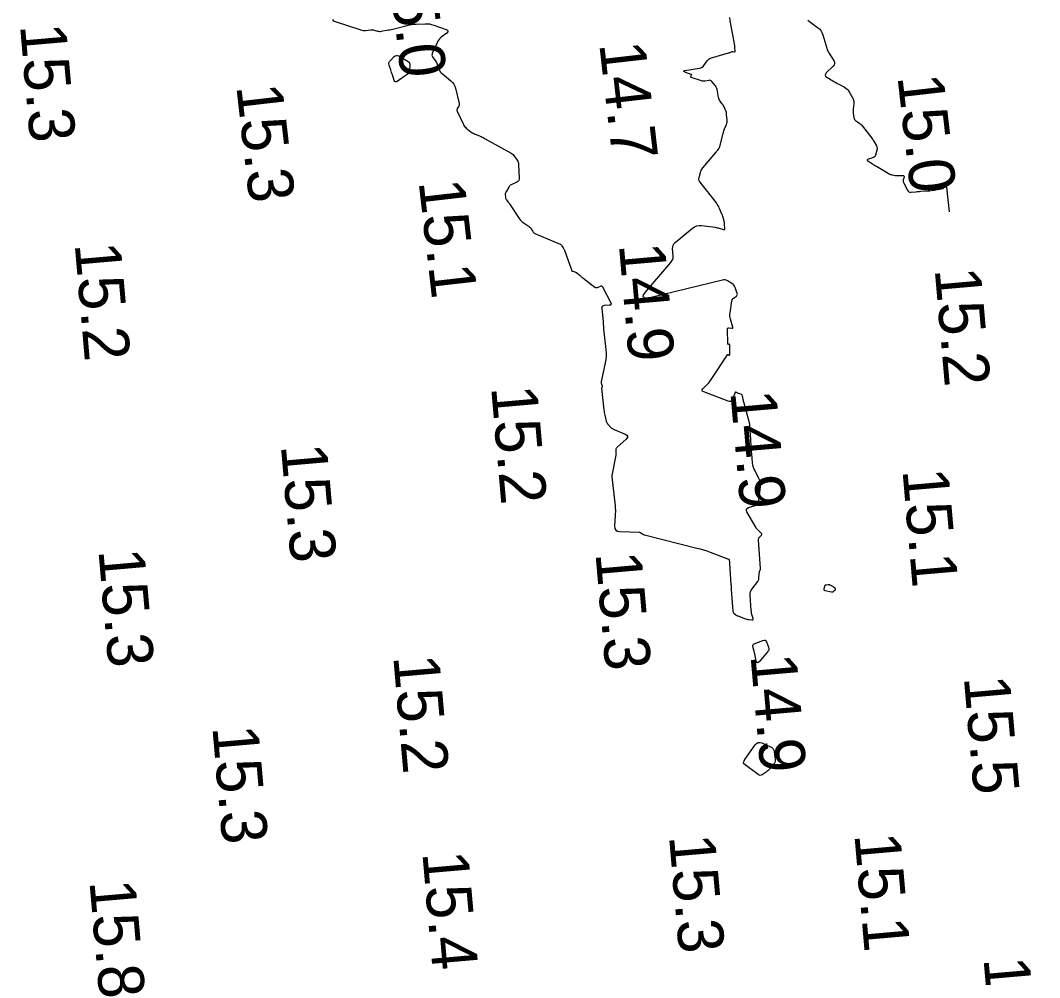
# Model space of a CAD drawing. Extents: x 1023796 to 1112670, y 656573 to 837340.
# Drawn here: x 1111016.5 to 1111127.8, y 678456.9 to 678561.4 of the extents above; entities that cross this region are included whole.
import ezdxf

# ---------------------------------------------------------------- set-up
doc = ezdxf.new("R2010")
doc.units = 0
doc.layers.add('V-CHAN-CONT-15FT', color=7, linetype='Continuous')
doc.layers.add('V-TOPO-SOUN', color=7, linetype='Continuous')

msp = doc.modelspace()

# ---------------------------------------------------------------- linework, layer by layer
at = {"layer": 'V-CHAN-CONT-15FT'}
for points in [[(1111050.63, 678561.5), (1111050.71, 678561.4), (1111050.8, 678561.33), (1111050.92, 678561.28), (1111053.71, 678560.38), (1111053.83, 678560.34), (1111053.96, 678560.32), (1111054.09, 678560.32), (1111054.22, 678560.32), (1111054.82, 678560.39), (1111054.91, 678560.39), (1111055, 678560.39), (1111055.09, 678560.38), (1111055.19, 678560.35), (1111055.55, 678560.25), (1111055.64, 678560.23), (1111055.74, 678560.22), (1111055.83, 678560.22), (1111055.92, 678560.23), (1111056.71, 678560.37), (1111056.87, 678560.4), (1111057.03, 678560.43), (1111057.2, 678560.46), (1111057.36, 678560.5), (1111058.79, 678560.87), (1111059.03, 678560.92), (1111059.27, 678560.97), (1111059.51, 678561), (1111059.75, 678561.01), (1111060.73, 678561.05), (1111060.97, 678561.05), (1111061.21, 678561.03), (1111061.45, 678560.98), (1111061.68, 678560.9), (1111063.03, 678560.41), (1111063.17, 678560.34), (1111063.23, 678560.26), (1111063.2, 678560.16), (1111063.09, 678560.04), (1111062.5, 678559.57), (1111062.36, 678559.44), (1111062.24, 678559.3), (1111062.13, 678559.15), (1111062.05, 678558.98), (1111061.52, 678557.82), (1111061.49, 678557.72), (1111061.48, 678557.61), (1111061.51, 678557.51), (1111061.56, 678557.42), (1111061.85, 678557.03), (1111061.92, 678556.94), (1111061.98, 678556.83), (1111062.03, 678556.73), (1111062.07, 678556.62), (1111062.27, 678556.05), (1111062.33, 678555.92), (1111062.39, 678555.8), (1111062.48, 678555.7), (1111062.58, 678555.6), (1111063.53, 678554.82), (1111063.71, 678554.65), (1111063.86, 678554.46), (1111063.97, 678554.24), (1111064.05, 678554.01), (1111064.45, 678552.35), (1111064.47, 678552.27), (1111064.46, 678552.2), (1111064.44, 678552.12), (1111064.41, 678552.06), (1111064.25, 678551.78), (1111064.22, 678551.71), (1111064.2, 678551.64), (1111064.21, 678551.57), (1111064.24, 678551.5), (1111064.92, 678550.06), (1111064.98, 678549.94), (1111065.05, 678549.84), (1111065.13, 678549.74), (1111065.23, 678549.66), (1111065.76, 678549.21), (1111065.79, 678549.19), (1111065.83, 678549.16), (1111065.86, 678549.14), (1111065.9, 678549.12), (1111066.06, 678549.05), (1111066.1, 678549.03), (1111066.13, 678549.01), (1111066.17, 678548.99), (1111066.21, 678548.98), (1111066.84, 678548.72), (1111066.95, 678548.66), (1111067.07, 678548.61), (1111067.18, 678548.55), (1111067.29, 678548.49), (1111070.14, 678546.9), (1111070.24, 678546.83), (1111070.34, 678546.76), (1111070.43, 678546.67), (1111070.5, 678546.57), (1111070.79, 678546.15), (1111070.86, 678546.04), (1111070.9, 678545.92), (1111070.93, 678545.81), (1111070.95, 678545.68), (1111071, 678544.16), (1111070.99, 678544.03), (1111070.94, 678543.91), (1111070.86, 678543.82), (1111070.75, 678543.75), (1111070.12, 678543.45), (1111070.04, 678543.41), (1111069.97, 678543.35), (1111069.91, 678543.29), (1111069.86, 678543.21), (1111069.62, 678542.77), (1111069.6, 678542.74), (1111069.59, 678542.72), (1111069.58, 678542.69), (1111069.56, 678542.67), (1111069.51, 678542.56), (1111069.5, 678542.54), (1111069.49, 678542.51), (1111069.49, 678542.48), (1111069.49, 678542.45), (1111069.52, 678542.07), (1111069.53, 678542.01), (1111069.55, 678541.94), (1111069.58, 678541.89), (1111069.62, 678541.83), (1111069.78, 678541.61), (1111069.82, 678541.56), (1111069.86, 678541.5), (1111069.9, 678541.45), (1111069.94, 678541.39), (1111071.02, 678539.78), (1111071.11, 678539.65), (1111071.21, 678539.54), (1111071.33, 678539.43), (1111071.45, 678539.34), (1111072.09, 678538.9), (1111072.15, 678538.85), (1111072.21, 678538.79), (1111072.27, 678538.73), (1111072.31, 678538.65), (1111072.49, 678538.35), (1111072.54, 678538.28), (1111072.59, 678538.22), (1111072.66, 678538.17), (1111072.73, 678538.13), (1111075.48, 678536.99), (1111075.54, 678536.96), (1111075.59, 678536.92), (1111075.64, 678536.87), (1111075.68, 678536.81), (1111075.82, 678536.57), (1111075.85, 678536.5), (1111075.88, 678536.44), (1111075.91, 678536.38), (1111075.94, 678536.31), (1111076.71, 678534.17), (1111076.73, 678534.12), (1111076.77, 678534.08), (1111076.81, 678534.04), (1111076.87, 678534.02), (1111077.1, 678533.95), (1111077.15, 678533.93), (1111077.21, 678533.9), (1111077.26, 678533.87), (1111077.3, 678533.83), (1111077.65, 678533.54), (1111077.72, 678533.48), (1111077.79, 678533.42), (1111077.87, 678533.36), (1111077.94, 678533.3), (1111079.27, 678532.29), (1111079.34, 678532.24), (1111079.41, 678532.23), (1111079.49, 678532.23), (1111079.56, 678532.25), (1111079.87, 678532.39), (1111079.95, 678532.42), (1111080.01, 678532.41), (1111080.06, 678532.38), (1111080.11, 678532.31), (1111081.01, 678530.56), (1111081.05, 678530.45), (1111081.03, 678530.37), (1111080.97, 678530.32), (1111080.85, 678530.3), (1111080.29, 678530.29), (1111080.17, 678530.26), (1111080.09, 678530.21), (1111080.04, 678530.12), (1111080.04, 678530), (1111080.16, 678528.5), (1111080.17, 678528.43), (1111080.17, 678528.36), (1111080.18, 678528.3), (1111080.18, 678528.23), (1111080.21, 678527.97), (1111080.21, 678527.9), (1111080.22, 678527.84), (1111080.23, 678527.77), (1111080.23, 678527.71), (1111080.48, 678525.48), (1111080.5, 678525.11), (1111080.5, 678524.75), (1111080.47, 678524.38), (1111080.41, 678524.02), (1111079.97, 678521.96), (1111079.96, 678521.9), (1111079.96, 678521.85), (1111079.97, 678521.8), (1111079.98, 678521.74), (1111080.06, 678521.46), (1111080.06, 678521.44), (1111080.06, 678521.42), (1111080.06, 678521.4), (1111080.05, 678521.39), (1111080.02, 678521.32), (1111080.02, 678521.3), (1111080.01, 678521.28), (1111080.01, 678521.26), (1111080.01, 678521.24), (1111080.26, 678518.88), (1111080.28, 678518.73), (1111080.3, 678518.59), (1111080.33, 678518.44), (1111080.36, 678518.3), (1111080.52, 678517.64), (1111080.55, 678517.54), (1111080.6, 678517.45), (1111080.65, 678517.36), (1111080.72, 678517.28), (1111081.02, 678516.97), (1111081.1, 678516.89), (1111081.18, 678516.83), (1111081.27, 678516.77), (1111081.37, 678516.73), (1111082.59, 678516.23), (1111082.77, 678516.12), (1111082.85, 678516), (1111082.82, 678515.85), (1111082.68, 678515.69), (1111081.67, 678514.76), (1111081.62, 678514.71), (1111081.59, 678514.65), (1111081.57, 678514.58), (1111081.56, 678514.51), (1111081.57, 678514.22), (1111081.58, 678514.15), (1111081.57, 678514.07), (1111081.56, 678514), (1111081.55, 678513.93), (1111081.11, 678511.73), (1111081.11, 678511.71), (1111081.11, 678511.7), (1111081.11, 678511.68), (1111081.11, 678511.67), (1111081.12, 678511.61), (1111081.13, 678511.6), (1111081.13, 678511.59), (1111081.13, 678511.57), (1111081.13, 678511.56), (1111081.48, 678508.4), (1111081.48, 678508.38), (1111081.48, 678508.35), (1111081.48, 678508.33), (1111081.48, 678508.31), (1111081.47, 678508.21), (1111081.47, 678508.19), (1111081.47, 678508.16), (1111081.48, 678508.14), (1111081.48, 678508.11), (1111081.5, 678508.01), (1111081.51, 678507.99), (1111081.51, 678507.96), (1111081.51, 678507.94), (1111081.51, 678507.91), (1111081.43, 678506.2), (1111081.46, 678505.94), (1111081.56, 678505.76), (1111081.74, 678505.64), (1111081.99, 678505.59), (1111084.09, 678505.52), (1111084.15, 678505.51), (1111084.2, 678505.5), (1111084.25, 678505.48), (1111084.3, 678505.45), (1111084.49, 678505.31), (1111084.54, 678505.28), (1111084.59, 678505.26), (1111084.64, 678505.24), (1111084.69, 678505.22), (1111090.42, 678503.79), (1111090.78, 678503.69), (1111091.14, 678503.58), (1111091.5, 678503.47), (1111091.85, 678503.34), (1111093.86, 678502.58), (1111093.9, 678502.56), (1111093.92, 678502.53), (1111093.94, 678502.5), (1111093.95, 678502.46), (1111093.96, 678502.3), (1111093.97, 678502.26), (1111093.97, 678502.21), (1111093.97, 678502.17), (1111093.97, 678502.13), (1111094.13, 678499.76), (1111094.14, 678499.72), (1111094.14, 678499.68), (1111094.14, 678499.64), (1111094.14, 678499.6), (1111094.15, 678499.44), (1111094.16, 678499.4), (1111094.16, 678499.36), (1111094.16, 678499.32), (1111094.16, 678499.28), (1111094.35, 678496.88), (1111094.36, 678496.81), (1111094.38, 678496.76), (1111094.41, 678496.71), (1111094.46, 678496.66), (1111094.66, 678496.49), (1111094.71, 678496.46), (1111094.77, 678496.42), (1111094.82, 678496.39), (1111094.88, 678496.37), (1111095.72, 678496.07), (1111095.81, 678496.04), (1111095.89, 678496.02), (1111095.98, 678496), (1111096.06, 678495.99), (1111096.41, 678495.94), (1111096.48, 678495.94), (1111096.53, 678495.96), (1111096.55, 678496.01), (1111096.54, 678496.08), (1111096.42, 678496.54), (1111096.39, 678496.65), (1111096.37, 678496.75), (1111096.36, 678496.86), (1111096.35, 678496.97), (1111096.22, 678498.64), (1111096.22, 678498.84), (1111096.26, 678499.02), (1111096.33, 678499.19), (1111096.44, 678499.35), (1111097.06, 678500.13), (1111097.11, 678500.21), (1111097.15, 678500.28), (1111097.17, 678500.37), (1111097.18, 678500.45), (1111097.2, 678500.94), (1111097.2, 678500.97), (1111097.2, 678500.99), (1111097.21, 678501.01), (1111097.21, 678501.04), (1111097.23, 678501.13), (1111097.24, 678501.15), (1111097.24, 678501.17), (1111097.25, 678501.19), (1111097.26, 678501.21), (1111097.33, 678501.4), (1111097.34, 678501.44), (1111097.35, 678501.48), (1111097.35, 678501.52), (1111097.35, 678501.56), (1111097.14, 678504.69), (1111097.14, 678504.76), (1111097.16, 678504.83), (1111097.19, 678504.9), (1111097.24, 678504.96), (1111097.45, 678505.2), (1111097.49, 678505.26), (1111097.5, 678505.31), (1111097.48, 678505.37), (1111097.44, 678505.42), (1111097.1, 678505.74), (1111097.02, 678505.81), (1111096.96, 678505.89), (1111096.9, 678505.97), (1111096.84, 678506.06), (1111095.87, 678507.74), (1111095.81, 678507.89), (1111095.82, 678508.02), (1111095.9, 678508.12), (1111096.04, 678508.2), (1111096.76, 678508.45), (1111096.92, 678508.53), (1111097.04, 678508.64), (1111097.12, 678508.78), (1111097.16, 678508.95), (1111097.34, 678510.47), (1111097.36, 678510.7), (1111097.33, 678510.93), (1111097.27, 678511.16), (1111097.18, 678511.38), (1111096.72, 678512.28), (1111096.63, 678512.48), (1111096.56, 678512.68), (1111096.51, 678512.89), (1111096.49, 678513.1), (1111096.4, 678514.13), (1111096.39, 678514.26), (1111096.38, 678514.39), (1111096.37, 678514.52), (1111096.36, 678514.65), (1111096.32, 678515.17), (1111096.31, 678515.3), (1111096.31, 678515.43), (1111096.3, 678515.56), (1111096.29, 678515.69), (1111096.2, 678517.05), (1111096.19, 678517.09), (1111096.19, 678517.12), (1111096.19, 678517.16), (1111096.19, 678517.19), (1111096.18, 678517.33), (1111096.18, 678517.36), (1111096.17, 678517.4), (1111096.16, 678517.43), (1111096.16, 678517.47), (1111095.56, 678519.63), (1111095.54, 678519.72), (1111095.51, 678519.82), (1111095.49, 678519.91), (1111095.47, 678520), (1111095.38, 678520.42), (1111095.35, 678520.48), (1111095.32, 678520.53), (1111095.27, 678520.57), (1111095.21, 678520.6), (1111094.85, 678520.72), (1111094.83, 678520.73), (1111094.81, 678520.74), (1111094.78, 678520.75), (1111094.76, 678520.76), (1111094.66, 678520.8), (1111094.64, 678520.81), (1111094.62, 678520.81), (1111094.61, 678520.8), (1111094.59, 678520.78), (1111094.25, 678519.99), (1111094.18, 678519.87), (1111094.09, 678519.81), (1111093.98, 678519.79), (1111093.84, 678519.82), (1111091.15, 678520.84), (1111091.04, 678520.9), (1111090.99, 678520.97), (1111091, 678521.06), (1111091.07, 678521.17), (1111091.5, 678521.61), (1111091.6, 678521.72), (1111091.7, 678521.84), (1111091.79, 678521.96), (1111091.88, 678522.09), (1111093.77, 678524.89), (1111093.78, 678524.91), (1111093.8, 678524.92), (1111093.82, 678524.92), (1111093.84, 678524.91), (1111093.94, 678524.87), (1111093.96, 678524.86), (1111093.98, 678524.86), (1111093.99, 678524.88), (1111093.99, 678524.9), (1111094.02, 678526.02), (1111094.01, 678526.04), (1111094, 678526.06), (1111093.99, 678526.06), (1111093.96, 678526.06), (1111093.85, 678526.03), (1111093.83, 678526.03), (1111093.81, 678526.04), (1111093.8, 678526.05), (1111093.79, 678526.08), (1111093.76, 678527.71), (1111093.76, 678527.78), (1111093.79, 678527.82), (1111093.84, 678527.84), (1111093.91, 678527.84), (1111094.22, 678527.79), (1111094.29, 678527.79), (1111094.33, 678527.81), (1111094.34, 678527.86), (1111094.33, 678527.92), (1111094.08, 678528.78), (1111094.04, 678528.95), (1111094.02, 678529.12), (1111094.02, 678529.3), (1111094.04, 678529.47), (1111094.23, 678530.79), (1111094.26, 678530.88), (1111094.29, 678530.96), (1111094.35, 678531.03), (1111094.41, 678531.09), (1111094.72, 678531.31), (1111094.78, 678531.37), (1111094.82, 678531.43), (1111094.83, 678531.51), (1111094.81, 678531.6), (1111094.59, 678532.25), (1111094.53, 678532.38), (1111094.46, 678532.49), (1111094.36, 678532.59), (1111094.24, 678532.68), (1111093.74, 678532.98), (1111093.61, 678533.04), (1111093.48, 678533.07), (1111093.34, 678533.08), (1111093.2, 678533.06), (1111085.4, 678531.16), (1111084.83, 678531.08), (1111084.56, 678531.18), (1111084.59, 678531.46), (1111084.93, 678531.93), (1111087.58, 678534.98), (1111087.69, 678535.14), (1111087.77, 678535.31), (1111087.81, 678535.49), (1111087.81, 678535.68), (1111087.76, 678536.49), (1111087.77, 678536.68), (1111087.82, 678536.85), (1111087.91, 678537.01), (1111088.04, 678537.15), (1111089.93, 678538.72), (1111090.15, 678538.88), (1111090.39, 678538.98), (1111090.65, 678539.02), (1111090.93, 678539.01), (1111092.39, 678538.82), (1111092.51, 678538.8), (1111092.62, 678538.78), (1111092.73, 678538.75), (1111092.84, 678538.72), (1111093.3, 678538.57), (1111093.38, 678538.56), (1111093.44, 678538.58), (1111093.47, 678538.63), (1111093.47, 678538.71), (1111093.43, 678539.1), (1111093.42, 678539.2), (1111093.41, 678539.3), (1111093.39, 678539.4), (1111093.37, 678539.49), (1111093.27, 678539.89), (1111093.25, 678539.99), (1111093.22, 678540.08), (1111093.19, 678540.18), (1111093.15, 678540.27), (1111092.85, 678540.95), (1111092.79, 678541.09), (1111092.71, 678541.22), (1111092.63, 678541.35), (1111092.54, 678541.48), (1111090.75, 678543.75), (1111090.68, 678543.87), (1111090.64, 678543.99), (1111090.63, 678544.12), (1111090.65, 678544.25), (1111090.79, 678544.8), (1111090.84, 678544.94), (1111090.89, 678545.07), (1111090.97, 678545.19), (1111091.05, 678545.3), (1111092.52, 678547.04), (1111092.56, 678547.09), (1111092.6, 678547.13), (1111092.63, 678547.17), (1111092.67, 678547.22), (1111092.8, 678547.4), (1111092.84, 678547.45), (1111092.86, 678547.5), (1111092.88, 678547.55), (1111092.9, 678547.61), (1111093.28, 678549.09), (1111093.31, 678549.21), (1111093.35, 678549.34), (1111093.39, 678549.46), (1111093.44, 678549.58), (1111093.64, 678550.06), (1111093.68, 678550.18), (1111093.7, 678550.3), (1111093.72, 678550.43), (1111093.71, 678550.56), (1111093.66, 678551.12), (1111093.65, 678551.23), (1111093.63, 678551.34), (1111093.6, 678551.45), (1111093.56, 678551.55), (1111093.38, 678551.97), (1111093.34, 678552.06), (1111093.29, 678552.15), (1111093.24, 678552.24), (1111093.18, 678552.32), (1111092.93, 678552.65), (1111092.87, 678552.73), (1111092.82, 678552.82), (1111092.79, 678552.92), (1111092.76, 678553.01), (1111092.61, 678553.86), (1111092.57, 678553.99), (1111092.53, 678554.11), (1111092.47, 678554.22), (1111092.39, 678554.32), (1111092.03, 678554.76), (1111091.96, 678554.83), (1111091.88, 678554.87), (1111091.8, 678554.88), (1111091.7, 678554.87), (1111091.31, 678554.78), (1111091.22, 678554.77), (1111091.12, 678554.77), (1111091.02, 678554.78), (1111090.93, 678554.8), (1111089.77, 678555.19), (1111089.74, 678555.21), (1111089.72, 678555.23), (1111089.72, 678555.25), (1111089.74, 678555.29), (1111089.83, 678555.42), (1111089.84, 678555.46), (1111089.84, 678555.48), (1111089.83, 678555.5), (1111089.79, 678555.52), (1111089.08, 678555.78), (1111088.98, 678555.83), (1111088.95, 678555.87), (1111088.99, 678555.9), (1111089.09, 678555.93), (1111090.7, 678556.2), (1111090.84, 678556.24), (1111090.97, 678556.3), (1111091.08, 678556.39), (1111091.18, 678556.5), (1111091.54, 678557), (1111091.64, 678557.11), (1111091.75, 678557.21), (1111091.87, 678557.28), (1111092.01, 678557.33), (1111093.85, 678557.86), (1111093.9, 678557.87), (1111093.94, 678557.88), (1111093.98, 678557.9), (1111094.02, 678557.92), (1111094.19, 678557.99), (1111094.23, 678558), (1111094.27, 678558.01), (1111094.31, 678558.01), (1111094.35, 678558.01), (1111094.51, 678557.99), (1111094.54, 678557.99), (1111094.57, 678558), (1111094.58, 678558.02), (1111094.59, 678558.06), (1111094.56, 678558.51), (1111094.55, 678558.59), (1111094.54, 678558.68), (1111094.53, 678558.77), (1111094.51, 678558.86), (1111094.11, 678561), (1111094.05, 678561.37), (1111093.99, 678561.74)], [(1111102.54, 678561.43), (1111102.71, 678561.28), (1111103.58, 678560.65), (1111103.78, 678560.49), (1111103.94, 678560.3), (1111104.06, 678560.08), (1111104.16, 678559.85), (1111104.59, 678558.4), (1111104.65, 678558.21), (1111104.73, 678558.03), (1111104.82, 678557.86), (1111104.92, 678557.69), (1111105.36, 678557.03), (1111105.44, 678556.86), (1111105.45, 678556.71), (1111105.4, 678556.56), (1111105.29, 678556.42), (1111104.54, 678555.69), (1111104.44, 678555.56), (1111104.41, 678555.44), (1111104.46, 678555.33), (1111104.59, 678555.23), (1111105.26, 678554.81), (1111105.42, 678554.72), (1111105.57, 678554.63), (1111105.73, 678554.54), (1111105.89, 678554.45), (1111106.54, 678554.12), (1111106.69, 678554.03), (1111106.83, 678553.91), (1111106.94, 678553.78), (1111107.04, 678553.63), (1111107.46, 678552.84), (1111107.52, 678552.72), (1111107.55, 678552.59), (1111107.56, 678552.46), (1111107.55, 678552.33), (1111107.48, 678551.76), (1111107.47, 678551.64), (1111107.46, 678551.52), (1111107.47, 678551.4), (1111107.48, 678551.28), (1111107.56, 678550.79), (1111107.58, 678550.69), (1111107.63, 678550.59), (1111107.7, 678550.51), (1111107.78, 678550.44), (1111108.16, 678550.18), (1111108.25, 678550.11), (1111108.34, 678550.04), (1111108.42, 678549.96), (1111108.49, 678549.87), (1111109.5, 678548.56), (1111109.58, 678548.46), (1111109.65, 678548.36), (1111109.71, 678548.25), (1111109.77, 678548.14), (1111110.01, 678547.7), (1111110.06, 678547.59), (1111110.08, 678547.47), (1111110.08, 678547.36), (1111110.06, 678547.24), (1111109.91, 678546.69), (1111109.87, 678546.58), (1111109.8, 678546.5), (1111109.71, 678546.43), (1111109.6, 678546.39), (1111109.12, 678546.26), (1111109.03, 678546.23), (1111108.99, 678546.18), (1111109.01, 678546.13), (1111109.09, 678546.07), (1111109.56, 678545.77), (1111109.67, 678545.69), (1111109.79, 678545.62), (1111109.9, 678545.55), (1111110.02, 678545.49), (1111111.48, 678544.64), (1111111.55, 678544.6), (1111111.62, 678544.57), (1111111.69, 678544.55), (1111111.76, 678544.54), (1111112.06, 678544.49), (1111112.13, 678544.48), (1111112.2, 678544.47), (1111112.28, 678544.47), (1111112.35, 678544.47), (1111112.91, 678544.47), (1111112.98, 678544.46), (1111113.02, 678544.43), (1111113.04, 678544.38), (1111113.03, 678544.31), (1111112.94, 678544), (1111112.93, 678543.92), (1111112.93, 678543.84), (1111112.94, 678543.77), (1111112.97, 678543.7), (1111113.4, 678542.89), (1111113.47, 678542.78), (1111113.56, 678542.71), (1111113.67, 678542.67), (1111113.79, 678542.67), (1111114.33, 678542.71), (1111114.46, 678542.72), (1111114.6, 678542.73), (1111114.73, 678542.74), (1111114.87, 678542.75), (1111115.65, 678542.81), (1111115.82, 678542.82), (1111115.99, 678542.84), (1111116.16, 678542.86), (1111116.32, 678542.89), (1111117.28, 678543.07), (1111117.3, 678543.07), (1111117.32, 678543.08), (1111117.34, 678543.09), (1111117.35, 678543.11), (1111117.41, 678543.17), (1111117.42, 678543.18), (1111117.44, 678543.19), (1111117.46, 678543.2), (1111117.47, 678543.21), (1111117.6, 678543.26), (1111117.63, 678543.26), (1111117.64, 678543.26), (1111117.66, 678543.24), (1111117.66, 678543.22), (1111117.97, 678540.51)]]:
    msp.add_lwpolyline(points, dxfattribs=at)
for points in [[(1111056.78, 678556.79), (1111056.83, 678556.91), (1111056.91, 678557.01), (1111057.37, 678557.47), (1111057.48, 678557.55), (1111057.6, 678557.59), (1111057.72, 678557.58), (1111057.85, 678557.53), (1111058.87, 678556.92), (1111058.97, 678556.84), (1111059.03, 678556.75), (1111059.07, 678556.64), (1111059.08, 678556.51), (1111059.04, 678555.98), (1111059.02, 678555.85), (1111058.97, 678555.74), (1111058.9, 678555.64), (1111058.8, 678555.56), (1111057.7, 678554.76), (1111057.59, 678554.7), (1111057.49, 678554.7), (1111057.42, 678554.76), (1111057.36, 678554.87), (1111057.16, 678555.47), (1111057.12, 678555.6), (1111057.07, 678555.73), (1111057.03, 678555.87), (1111056.98, 678556), (1111056.8, 678556.54), (1111056.77, 678556.67)], [(1111105.26, 678499.59), (1111105.28, 678499.57), (1111105.31, 678499.56), (1111105.43, 678499.47), (1111105.45, 678499.45), (1111105.47, 678499.43), (1111105.48, 678499.4), (1111105.49, 678499.38), (1111105.5, 678499.25), (1111105.5, 678499.22), (1111105.49, 678499.19), (1111105.47, 678499.17), (1111105.45, 678499.15), (1111105.28, 678499.01), (1111105.24, 678498.98), (1111105.2, 678498.97), (1111105.15, 678498.96), (1111105.11, 678498.97), (1111104.41, 678499.12), (1111104.35, 678499.14), (1111104.31, 678499.18), (1111104.29, 678499.24), (1111104.3, 678499.3), (1111104.38, 678499.66), (1111104.4, 678499.7), (1111104.42, 678499.74), (1111104.46, 678499.76), (1111104.51, 678499.78), (1111104.73, 678499.81), (1111104.78, 678499.81), (1111104.83, 678499.81), (1111104.89, 678499.79), (1111104.93, 678499.77), (1111105.2, 678499.63), (1111105.23, 678499.61)], [(1111096.54, 678493.23), (1111096.59, 678493.29), (1111096.67, 678493.34), (1111097.61, 678493.71), (1111097.74, 678493.74), (1111097.85, 678493.72), (1111097.94, 678493.65), (1111098.01, 678493.53), (1111098.23, 678492.96), (1111098.26, 678492.82), (1111098.26, 678492.68), (1111098.22, 678492.56), (1111098.13, 678492.44), (1111097.2, 678491.37), (1111097.1, 678491.28), (1111097.02, 678491.26), (1111096.95, 678491.32), (1111096.9, 678491.45), (1111096.72, 678492.23), (1111096.7, 678492.33), (1111096.67, 678492.43), (1111096.65, 678492.54), (1111096.62, 678492.64), (1111096.52, 678493.05), (1111096.51, 678493.15)], [(1111098.72, 678481.87), (1111098.8, 678481.72), (1111098.84, 678481.53), (1111098.94, 678480.65), (1111098.94, 678480.5), (1111098.91, 678480.37), (1111098.86, 678480.24), (1111098.77, 678480.12), (1111098.35, 678479.64), (1111098.26, 678479.55), (1111098.16, 678479.46), (1111098.06, 678479.38), (1111097.96, 678479.31), (1111097.52, 678479.03), (1111097.41, 678478.97), (1111097.31, 678478.96), (1111097.2, 678478.98), (1111097.1, 678479.04), (1111095.55, 678480.23), (1111095.53, 678480.26), (1111095.51, 678480.29), (1111095.5, 678480.33), (1111095.51, 678480.37), (1111095.56, 678480.53), (1111095.58, 678480.57), (1111095.59, 678480.61), (1111095.61, 678480.65), (1111095.64, 678480.68), (1111096.78, 678482.3), (1111096.92, 678482.46), (1111097.09, 678482.55), (1111097.28, 678482.56), (1111097.49, 678482.5), (1111098.43, 678482.09), (1111098.59, 678481.99)]]:
    msp.add_lwpolyline(points, close=True, dxfattribs=at)

# ---------------------------------------------------------------- texts
at = {"layer": 'V-TOPO-SOUN'}
for s, rotation, p in [('15.0 ', 276.5594, (1111056.65, 678567.89)), ('15.3 ', 275, (1111016.5, 678560.89)), ('14.7 ', 276.5594, (1111079.74, 678558.86)), ('15.0 ', 276.5594, (1111112.3, 678555.29)), ('15.3 ', 276.5594, (1111040.11, 678554.24)), ('15.1 ', 276.5594, (1111060.02, 678543.81)), ('15.2 ', 275, (1111022.47, 678537.01)), ('14.9 ', 275, (1111081.89, 678536.94)), ('15.2 ', 275, (1111116.37, 678534.25)), ('15.2 ', 275, (1111067.94, 678521.36)), ('14.9 ', 275, (1111094.06, 678520.84)), ('15.3 ', 275, (1111044.98, 678515)), ('15.1 ', 275, (1111112.85, 678512.31)), ('15.3 ', 275, (1111025.06, 678503.55)), ('15.3 ', 275, (1111079.33, 678503.22)), ('15.2 ', 275, (1111057.25, 678491.96)), ('14.9 ', 275, (1111096.26, 678492.06)), ('15.5 ', 275, (1111119.55, 678489.68)), ('15.3 ', 275, (1111037.5, 678484.25)), ('15.3 ', 275, (1111087.36, 678472.34)), ('15.1 ', 275, (1111107.6, 678472.51)), ('15.4 ', 275, (1111060.43, 678470.51)), ('15.8 ', 275, (1111024.08, 678467.39)), ('15.6 ', 275, (1111121.7, 678458.95))]:
    msp.add_text(s, height=5, rotation=rotation, dxfattribs=at).set_placement(p)

doc.saveas('drawing.dxf')
